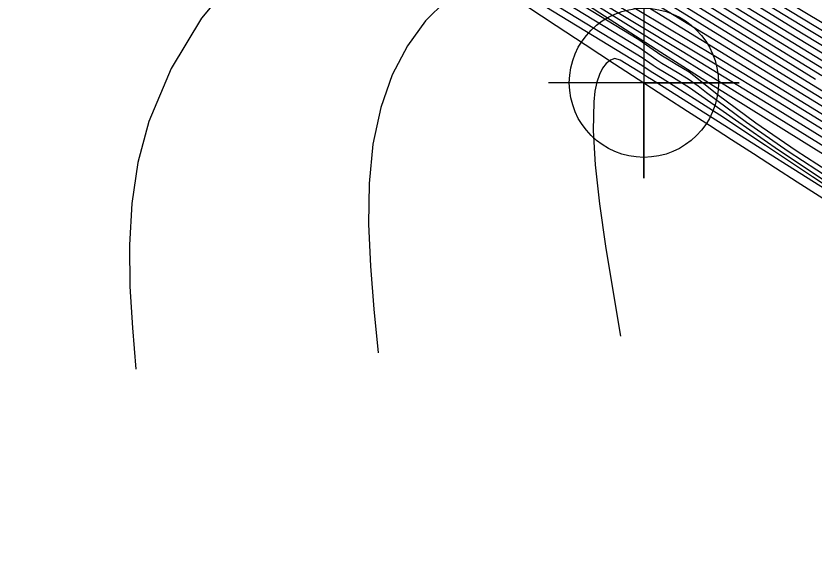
# Model space of a CAD drawing. Extents: x 2602990 to 2605851, y 618069 to 619180.
# Drawn here: x 2604165.91 to 2604190.99, y 618273.71 to 618290.84 of the extents above; entities that cross this region are included whole.
import ezdxf

# ---------------------------------------------------------------- set-up
doc = ezdxf.new("R2010")
doc.units = 0
for name, color, linetype in [('DTM Contours Major', 7, 'Continuous'), ('DTM Contours Minor', 7, 'Continuous'), ('Exist DTM Breakline', 7, 'Continuous'), ('Exist DTM Breakline Cogo Point CELL', 7, 'Continuous'), ('Exist DTM Breakline Underwater', 7, 'Continuous')]:
    doc.layers.add(name, color=color, linetype=linetype)

# ---------------------------------------------------------------- blocks, each defined once
blk = doc.blocks.new('EXIST DTM BREAKLINE COGO POINT')
at = {"layer": 'Exist DTM Breakline Cogo Point CELL'}
blk.add_lwpolyline([(0, 0.06), (0, -0.06), (0, 0), (0.06, 0), (-0.06, 0)], dxfattribs=at)
blk.add_circle((0, 0), 0.04688, dxfattribs=at)

msp = doc.modelspace()

# ---------------------------------------------------------------- linework, layer by layer
at = {"layer": 'DTM Contours Major'}
for points in [[(2604199.984, 618285.348), (2604197.396, 618286.789), (2604196.489, 618287.298), (2604195.621, 618287.793), (2604194.775, 618288.283), (2604193.147, 618289.241), (2604191.046, 618290.503), (2604189.406, 618291.504), (2604187.728, 618292.551), (2604185.198, 618294.162), (2604183.322, 618295.362), (2604182.066, 618296.171), (2604180.74, 618297.037), (2604179.356, 618297.96), (2604177.924, 618298.94), (2604176.429, 618299.903), (2604174.7, 618301.258), (2604172.916, 618302.592), (2604171.111, 618303.956), (2604169.291, 618305.322), (2604167.466, 618306.668), (2604165.636, 618308.046)], [(2604199.117, 618283.245), (2604198.867, 618283.383), (2604194.823, 618285.815), (2604192.585, 618287.177), (2604186.597, 618290.859), (2604184.136, 618292.374), (2604180.804, 618294.42), (2604178.945, 618295.575), (2604177.031, 618296.785), (2604175.116, 618298.024), (2604173.255, 618299.267), (2604172.169, 618300.016), (2604171.111, 618300.764), (2604170.065, 618301.516), (2604169.018, 618302.28), (2604166.866, 618303.865), (2604164.974, 618305.235)], [(2604192.476, 618284.78), (2604190.939, 618285.788), (2604189.471, 618286.771), (2604188.036, 618287.726), (2604186.218, 618288.878), (2604185.921, 618289.05), (2604185.532, 618289.314), (2604181.565, 618291.731), (2604180.826, 618291.994), (2604180.109, 618291.763), (2604179.42, 618291.319), (2604178.779, 618290.69), (2604178.21, 618289.902), (2604177.733, 618288.985), (2604177.37, 618287.964), (2604177.127, 618286.806), (2604177.009, 618285.579), (2604176.992, 618284.297), (2604177.05, 618282.972), (2604177.158, 618281.62), (2604177.291, 618280.255)]]:
    msp.add_lwpolyline(points, dxfattribs=at)
at = {"layer": 'DTM Contours Minor'}
for points in [[(2604193.494, 618286.142), (2604190.1, 618288.226), (2604187.907, 618289.558), (2604185.485, 618291.006), (2604184.052, 618291.856), (2604182.396, 618292.848), (2604180.532, 618293.983), (2604178.559, 618295.204), (2604176.559, 618296.515), (2604174.588, 618297.89), (2604172.048, 618299.528), (2604171.234, 618300.113), (2604168.119, 618302.614), (2604165.961, 618303.898), (2604156.937, 618309.231)], [(2604192.489, 618288.678), (2604189.76, 618290.339), (2604187.81, 618291.546), (2604183.006, 618294.576), (2604181.559, 618295.493), (2604180.029, 618296.474), (2604178.441, 618297.51), (2604176.822, 618298.592), (2604175.024, 618299.713), (2604173.703, 618300.772), (2604172.216, 618301.851), (2604170.726, 618302.939), (2604169.224, 618304.03), (2604167.699, 618305.117), (2604166.19, 618306.211), (2604162.52, 618308.544)], [(2604191.243, 618290.62), (2604189.561, 618291.645), (2604188.445, 618292.338), (2604186.588, 618293.515), (2604183.403, 618295.559), (2604182.193, 618296.342), (2604180.918, 618297.18), (2604179.584, 618298.075), (2604178.199, 618299.028), (2604176.771, 618299.958), (2604174.952, 618301.376), (2604173.093, 618302.776), (2604171.205, 618304.21), (2604169.303, 618305.647), (2604167.401, 618307.057), (2604165.485, 618308.512)], [(2604199.564, 618282.151), (2604198.456, 618282.842), (2604189.914, 618288.096), (2604187.732, 618289.424), (2604182.273, 618292.703), (2604180.353, 618293.878), (2604178.324, 618295.157), (2604176.262, 618296.515), (2604174.245, 618297.925), (2604171.537, 618299.59), (2604170.896, 618300.054), (2604168.346, 618302.102), (2604166.623, 618303.132), (2604163.057, 618305.235), (2604159.445, 618307.371), (2604157.565, 618308.199), (2604154.032, 618307.163), (2604150.179, 618305.083), (2604146.158, 618302.243), (2604142.116, 618298.925), (2604138.204, 618295.412), (2604134.572, 618291.986), (2604132.198, 618289.704), (2604130.078, 618287.602)], [(2604191.421, 618289.086), (2604189.101, 618290.507), (2604187.167, 618291.71), (2604181.435, 618295.323), (2604179.853, 618296.334), (2604178.214, 618297.398), (2604176.549, 618298.503), (2604174.691, 618299.666), (2604173.448, 618300.646), (2604170.628, 618302.682), (2604169.2, 618303.707), (2604167.747, 618304.731), (2604166.319, 618305.76), (2604162.532, 618308.152)], [(2604192.818, 618288.96), (2604190.651, 618290.269), (2604189.095, 618291.222), (2604187.504, 618292.214), (2604183.162, 618294.969), (2604181.811, 618295.831), (2604180.384, 618296.754), (2604178.899, 618297.734), (2604177.373, 618298.765), (2604175.732, 618299.803), (2604174.199, 618301.018), (2604172.565, 618302.224), (2604170.921, 618303.448), (2604169.264, 618304.676), (2604167.591, 618305.892), (2604165.924, 618307.12), (2604164.191, 618308.233)], [(2604192.653, 618288.819), (2604190.454, 618290.152), (2604188.44, 618291.391), (2604186.834, 618292.398), (2604183.082, 618294.773), (2604181.683, 618295.663), (2604180.204, 618296.615), (2604178.667, 618297.623), (2604177.095, 618298.68), (2604175.377, 618299.759), (2604173.947, 618300.897), (2604172.386, 618302.04), (2604169.243, 618304.354), (2604167.648, 618305.504), (2604166.063, 618306.664), (2604164.283, 618307.802)], [(2604192.982, 618289.1), (2604190.848, 618290.386), (2604189.251, 618291.364), (2604187.616, 618292.383), (2604184.459, 618294.39), (2604181.938, 618296.001), (2604180.562, 618296.895), (2604179.127, 618297.846), (2604177.648, 618298.852), (2604176.082, 618299.852), (2604174.448, 618301.138), (2604172.74, 618302.408), (2604171.016, 618303.702), (2604169.278, 618304.999), (2604167.53, 618306.28), (2604165.784, 618307.583)], [(2604191.232, 618288.962), (2604188.474, 618290.656), (2604186.541, 618291.864), (2604181.313, 618295.152), (2604179.678, 618296.192), (2604177.987, 618297.284), (2604176.274, 618298.412), (2604174.372, 618299.61), (2604173.196, 618300.517), (2604170.523, 618302.424), (2604167.809, 618304.35), (2604166.436, 618305.313), (2604164.482, 618306.539)], [(2604191.043, 618288.838), (2604188.32, 618290.515), (2604185.929, 618292.009), (2604181.19, 618294.979), (2604179.5, 618296.048), (2604177.753, 618297.167), (2604175.99, 618298.318), (2604174.088, 618299.534), (2604172.948, 618300.376), (2604169.108, 618303.062), (2604167.878, 618303.965), (2604166.552, 618304.868), (2604164.529, 618306.132)], [(2604191.836, 618288.117), (2604188.163, 618290.373), (2604184.189, 618292.837), (2604181.033, 618294.785), (2604179.283, 618295.876), (2604177.48, 618297.017), (2604175.67, 618298.187), (2604173.899, 618299.366), (2604172.679, 618300.203), (2604171.489, 618301.04), (2604170.313, 618301.882), (2604169.138, 618302.735), (2604164.899, 618305.841)], [(2604203.197, 618279.55), (2604201.431, 618280.689), (2604199.634, 618281.834), (2604197.686, 618283.053), (2604189.729, 618287.963), (2604186.846, 618289.725), (2604183.96, 618291.477), (2604182.157, 618292.578), (2604180.163, 618293.815), (2604178.063, 618295.153), (2604175.941, 618296.558), (2604173.615, 618298.074), (2604171.038, 618299.644), (2604170.566, 618299.991), (2604168.59, 618301.578), (2604167.293, 618302.358), (2604161.952, 618305.512)], [(2604193.796, 618286.682), (2604190.668, 618288.593), (2604186.71, 618291.031), (2604184.16, 618292.607), (2604180.915, 618294.604), (2604179.111, 618295.727), (2604177.253, 618296.901), (2604175.392, 618298.104), (2604173.578, 618299.313), (2604172.426, 618300.105), (2604171.302, 618300.897), (2604170.193, 618301.693), (2604169.084, 618302.5), (2604164.927, 618305.556)], [(2604214.611, 618273.604), (2604212.262, 618274.864), (2604211.603, 618275.153), (2604210.718, 618275.658), (2604208.914, 618276.808), (2604207.192, 618277.87), (2604205.42, 618278.987), (2604201.894, 618281.231), (2604200.223, 618282.282), (2604199.415, 618282.798), (2604198.729, 618283.202), (2604194.75, 618285.611), (2604191.347, 618287.694), (2604184.123, 618292.138), (2604180.709, 618294.234), (2604178.796, 618295.423), (2604176.823, 618296.67), (2604174.847, 618297.951), (2604171.805, 618299.984), (2604170.903, 618300.649), (2604169.912, 618301.359), (2604167.906, 618302.816), (2604166.867, 618303.575), (2604165.037, 618304.822)], [(2604206.81, 618276.933), (2604205.168, 618277.991), (2604201.268, 618280.514), (2604199.429, 618281.69), (2604197.582, 618282.851), (2604189.543, 618287.828), (2604184.769, 618290.779), (2604182.019, 618292.495), (2604179.942, 618293.812), (2604177.766, 618295.22), (2604175.516, 618296.667), (2604170.558, 618299.688), (2604170.241, 618299.92), (2604168.871, 618301.02), (2604167.992, 618301.569), (2604164.464, 618303.654)], [(2604210.421, 618274.35), (2604208.989, 618275.246), (2604207.083, 618276.465), (2604201.098, 618280.343), (2604199.218, 618281.549), (2604197.481, 618282.643), (2604190.597, 618286.913), (2604187.822, 618288.649), (2604186.175, 618289.695), (2604184.258, 618290.932), (2604181.859, 618292.499), (2604179.81, 618293.8), (2604170.097, 618299.719), (2604169.936, 618299.836), (2604169.226, 618300.405), (2604168.787, 618300.721), (2604167.016, 618301.768), (2604166.51, 618301.785), (2604165.653, 618301.557)], [(2604191.734, 618285.763), (2604190.431, 618286.604), (2604189.166, 618287.471), (2604187.946, 618288.373), (2604187.356, 618288.838), (2604187.063, 618289.077), (2604186.663, 618289.318), (2604186.383, 618289.477), (2604186.175, 618289.609), (2604185.49, 618290.089), (2604172.21, 618298.181), (2604169.534, 618299.624), (2604166.505, 618298.807), (2604163.569, 618297.107)], [(2604210.855, 618273.445), (2604209.007, 618274.63), (2604202.797, 618278.668), (2604200.713, 618280.01), (2604198.725, 618281.268), (2604197.222, 618282.198), (2604194.338, 618283.954), (2604192.919, 618284.823), (2604191.529, 618285.697), (2604190.176, 618286.582), (2604188.867, 618287.489), (2604187.608, 618288.425), (2604187.346, 618288.63), (2604187.034, 618288.855), (2604186.695, 618289.068), (2604186.213, 618289.343), (2604186.048, 618289.451), (2604185.482, 618289.844), (2604175.338, 618296.025), (2604173.298, 618297.081), (2604171.075, 618296.481), (2604168.915, 618295.239), (2604166.906, 618293.51), (2604165.137, 618291.444)], [(2604191.28, 618285.688), (2604189.871, 618286.622), (2604188.519, 618287.563), (2604187.081, 618288.578), (2604186.578, 618288.897), (2604186.057, 618289.204), (2604185.933, 618289.284), (2604185.586, 618289.528), (2604185.402, 618289.643), (2604178.458, 618293.875), (2604177.062, 618294.538), (2604175.618, 618294.136), (2604174.214, 618293.32), (2604172.905, 618292.17), (2604171.743, 618290.766), (2604170.783, 618289.189), (2604170.078, 618287.522), (2604169.737, 618286.233), (2604169.544, 618284.94), (2604169.471, 618283.642), (2604169.488, 618282.341), (2604169.565, 618281.038), (2604169.671, 618279.734)], [(2604199.993, 618279.666), (2604199.9, 618279.728), (2604196.562, 618281.989), (2604195.554, 618282.677), (2604193.937, 618283.748), (2604185.884, 618288.839), (2604185.757, 618288.913), (2604185.66, 618288.981), (2604185.462, 618289.108), (2604184.896, 618289.451), (2604184.729, 618289.502), (2604184.59, 618289.451), (2604184.456, 618289.348), (2604184.341, 618289.197), (2604184.244, 618289), (2604184.165, 618288.757), (2604184.106, 618288.472), (2604184.066, 618288.146), (2604184.045, 618287.241), (2604184.113, 618286.16), (2604184.251, 618284.937), (2604184.441, 618283.609), (2604184.668, 618282.209), (2604184.911, 618280.775)]]:
    msp.add_lwpolyline(points, dxfattribs=at)
at = {"layer": 'Exist DTM Breakline'}
msp.add_spline([(2604056.195, 618608.101), (2604070.612, 618564.846), (2604060.948, 618498.617), (2604052.223, 618447.183), (2604051.568, 618445.166), (2604051.779, 618438.355), (2604056.316, 618420.051), (2604056.045, 618414.227), (2604060.112, 618404.174), (2604065.814, 618393.977), (2604079.591, 618374.932), (2604102.645, 618354.376), (2604129.573, 618330.438), (2604185.644, 618288.739), (2604229.181, 618260.22), (2604259.941, 618240.43), (2604275.412, 618231.212), (2604276.014, 618212.47)], degree=3, dxfattribs=at)
at = {"layer": 'Exist DTM Breakline Underwater'}
msp.add_spline([(2604068.235, 618404.026), (2604081.862, 618390.481), (2604106.657, 618363.116), (2604137.711, 618338.436), (2604184.389, 618299.643), (2604239.062, 618271.475), (2604260.626, 618254.325), (2604289.805, 618238.046)], degree=3, dxfattribs=at)

# ---------------------------------------------------------------- block references
at = {"layer": 'Exist DTM Breakline Cogo Point CELL', "xscale": 50, "yscale": 50}
msp.add_blockref('EXIST DTM BREAKLINE COGO POINT', (2604185.644, 618288.739), dxfattribs=at)

doc.saveas('drawing.dxf')
